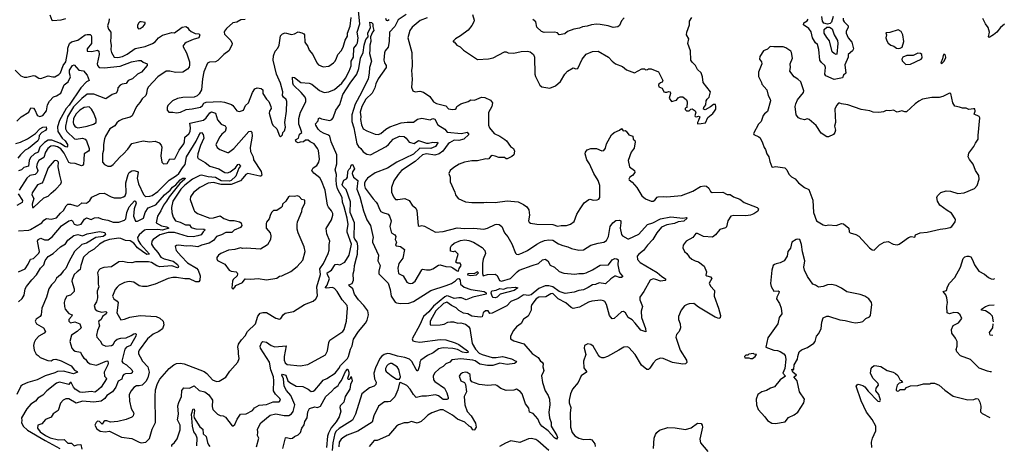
# Model space of a CAD drawing. Extents: x 1552294 to 1694791, y 811929 to 917222.
# Tile 464 of 643: x 1681327 to 1691927, y 832570 to 837150. Entities that reach past the tile are written whole.
import ezdxf

# ---------------------------------------------------------------- set-up
doc = ezdxf.new("R2010")
doc.units = 0

msp = doc.modelspace()

# ---------------------------------------------------------------- linework, layer by layer
at = {"layer": '0CON10XD'}
for points in [[(1683393, 836157), (1683434, 836144), (1683455, 836071), (1683495, 836027), (1683538, 836008), (1683549, 835985), (1683539, 835945), (1683505, 835919), (1683481, 835889), (1683437, 835805), (1683454, 835775), (1683481, 835751), (1683565, 835719), (1683575, 835722), (1683633, 835765), (1683795, 835946), (1683815, 835951), (1683825, 835941), (1683831, 835895), (1683809, 835775), (1683812, 835732), (1683839, 835675), (1683845, 835640), (1683928, 835515), (1683933, 835475), (1683925, 835467), (1683912, 835465), (1683785, 835495), (1683762, 835485), (1683730, 835445), (1683705, 835415), (1683605, 835375), (1683495, 835377), (1683415, 835399), (1683355, 835390), (1683265, 835343), (1683200, 835290), (1683166, 835245), (1683163, 835215), (1683201, 835105), (1683210, 835090), (1683243, 835063), (1683375, 835015), (1683415, 835018), (1683485, 835040), (1683525, 835009), (1683585, 834987), (1683635, 834988), (1683695, 834975), (1683710, 834965), (1683719, 834935), (1683706, 834914), (1683635, 834884), (1683611, 834859), (1683545, 834861), (1683498, 834835), (1683447, 834815), (1683415, 834774), (1683367, 834743), (1683286, 834724), (1683245, 834705), (1683165, 834715), (1683125, 834711), (1683035, 834723), (1683015, 834721), (1683002, 834708), (1683013, 834665), (1683065, 834604), (1683134, 834534), (1683232, 834475), (1683250, 834455), (1683271, 834395), (1683267, 834345), (1683255, 834328), (1683225, 834330), (1683155, 834360), (1683105, 834360), (1683015, 834376), (1682975, 834375), (1682925, 834365), (1682785, 834305), (1682695, 834280), (1682650, 834280), (1682615, 834286), (1682555, 834324), (1682505, 834333), (1682455, 834322), (1682397, 834293), (1682375, 834271), (1682355, 834245), (1682328, 834175), (1682341, 834145), (1682375, 834121), (1682386, 834106), (1682374, 833995), (1682415, 833920), (1682455, 833926), (1682512, 833948), (1682625, 833967), (1682795, 833955), (1682835, 833939), (1682871, 833905), (1682879, 833865), (1682865, 833824), (1682826, 833795), (1682765, 833765), (1682704, 833715), (1682614, 833595), (1682606, 833575), (1682606, 833555), (1682625, 833520), (1682650, 833475), (1682706, 833415), (1682720, 833355), (1682705, 833295), (1682685, 833255), (1682644, 833216), (1682615, 833208), (1682585, 833209), (1682555, 833192), (1682526, 833155), (1682506, 833115), (1682509, 833045), (1682526, 832965), (1682556, 832915), (1682549, 832885), (1682536, 832874), (1682475, 832847), (1682385, 832824), (1682305, 832820), (1682265, 832834), (1682245, 832832), (1682232, 832825), (1682215, 832798), (1682187, 832827), (1682165, 832829), (1682150, 832815), (1682138, 832785), (1682157, 832747), (1682195, 832721), (1682246, 832714), (1682295, 832720), (1682425, 832657), (1682535, 832642), (1682614, 832604), (1682635, 832597), (1682686, 832604), (1682726, 832644), (1682754, 832745), (1682790, 832815), (1682786, 833095), (1682790, 833165), (1682812, 833235), (1682837, 833283), (1682935, 833396), (1682985, 833437), (1683015, 833449), (1683055, 833453), (1683097, 833447), (1683312, 833362), (1683341, 833341), (1683403, 833275), (1683447, 833257), (1683475, 833258), (1683547, 833303), (1683591, 833369), (1683676, 833464), (1683689, 833505), (1683681, 833555), (1683683, 833585), (1683674, 833625), (1683683, 833657), (1683714, 833705), (1683754, 833746), (1683781, 833795), (1683865, 833878), (1683890, 833960), (1683915, 833990), (1683945, 833999), (1683985, 833997), (1684085, 833936), (1684125, 833927), (1684140, 833935), (1684165, 833972), (1684185, 833990), (1684275, 834009), (1684395, 834083), (1684488, 834122), (1684517, 834145), (1684532, 834178), (1684525, 834275), (1684565, 834407), (1684560, 834470), (1684597, 834525), (1684648, 834632), (1684660, 834670), (1684658, 834732), (1684666, 834765), (1684634, 834844), (1684626, 834904), (1684684, 834995), (1684700, 835045), (1684699, 835065), (1684685, 835094), (1684652, 835132), (1684640, 835155), (1684615, 835315), (1684577, 835417), (1684557, 835447), (1684495, 835499), (1684474, 835525), (1684487, 835555), (1684525, 835581), (1684549, 835615), (1684553, 835647), (1684543, 835743), (1684534, 835765), (1684498, 835815), (1684455, 835835), (1684433, 835853), (1684405, 835854), (1684383, 835837), (1684347, 835833), (1684325, 835823), (1684305, 835837), (1684298, 835855), (1684327, 835873), (1684341, 835919), (1684366, 835935), (1684352, 835978), (1684333, 836025), (1684334, 836085), (1684351, 836155), (1684407, 836265), (1684409, 836295), (1684400, 836315), (1684359, 836365), (1684275, 836445), (1684268, 836465), (1684265, 836532), (1684285, 836526), (1684353, 836473), (1684445, 836465), (1684472, 836455), (1684555, 836388), (1684605, 836367), (1684655, 836374), (1684715, 836400), (1684795, 836468), (1684835, 836522), (1684875, 836595), (1684896, 836654), (1684897, 836705), (1684920, 836745), (1684925, 836845), (1684952, 836878), (1684965, 836902), (1684971, 836955), (1684961, 837015), (1684988, 837105), (1684969, 837315)], [(1681653, 837203), (1681673, 837145), (1681685, 837141), (1681775, 837147), (1681825, 837161)], [(1682290, 837160), (1682288, 837125), (1682274, 837085), (1682285, 837047), (1682307, 837017), (1682307, 836965), (1682304, 836915), (1682313, 836875), (1682310, 836825), (1682316, 836795), (1682345, 836748), (1682385, 836742), (1682435, 836752), (1682485, 836777), (1682570, 836840), (1682679, 836861), (1682758, 836892), (1682785, 836911), (1682822, 836955), (1682865, 836984), (1682965, 837012), (1682995, 837009), (1683075, 837068), (1683115, 837076), (1683133, 837065), (1683147, 837045), (1683173, 837023), (1683215, 837002), (1683255, 836998), (1683267, 836985), (1683256, 836954), (1683195, 836938), (1683119, 836905), (1683104, 836895), (1683082, 836865), (1683124, 836794), (1683155, 836695), (1683157, 836663), (1683150, 836640), (1683132, 836618), (1683085, 836584), (1683005, 836583), (1682945, 836597), (1682905, 836596), (1682815, 836536), (1682713, 836427), (1682699, 836401), (1682693, 836355), (1682684, 836335), (1682645, 836299), (1682622, 836258), (1682583, 836215), (1682538, 836115), (1682515, 836102), (1682435, 836079), (1682399, 836061), (1682372, 836038), (1682352, 836008), (1682296, 835974), (1682252, 835898), (1682241, 835869), (1682230, 835805), (1682229, 835745), (1682219, 835705), (1682218, 835618), (1682240, 835590), (1682275, 835572), (1682307, 835573), (1682335, 835591), (1682405, 835672), (1682445, 835706), (1682492, 835758), (1682535, 835819), (1682655, 835846), (1682725, 835835), (1682785, 835841), (1682830, 835825), (1682849, 835799), (1682857, 835777), (1682847, 835685), (1682856, 835615), (1682875, 835600), (1682915, 835602), (1682945, 835654), (1682985, 835648), (1682998, 835652), (1683045, 835745), (1683095, 835815), (1683103, 835835), (1683105, 835885), (1683148, 835922), (1683161, 835945), (1683166, 835985), (1683159, 836035), (1683305, 836067), (1683335, 836093), (1683375, 836148), (1683393, 836157)], [(1682605, 837053), (1682625, 837054), (1682656, 837075), (1682679, 837105), (1682679, 837119), (1682635, 837128), (1682620, 837125), (1682609, 837115), (1682595, 837092), (1682594, 837065), (1682605, 837053)], [(1683755, 837153), (1683707, 837147), (1683665, 837122), (1683620, 837115), (1683554, 837055), (1683532, 837025), (1683528, 837015), (1683532, 836995), (1683602, 836925), (1683613, 836895), (1683611, 836875), (1683579, 836815), (1683525, 836775), (1683461, 836709), (1683435, 836696), (1683369, 836691), (1683348, 836682), (1683311, 836589), (1683296, 836515), (1683284, 836396), (1683260, 836350), (1683238, 836332), (1683204, 836316), (1683085, 836311), (1683027, 836303), (1682973, 836275), (1682923, 836225), (1682916, 836205), (1682916, 836176), (1682934, 836154), (1682975, 836156), (1683015, 836148), (1683060, 836155), (1683118, 836182), (1683185, 836189), (1683275, 836209), (1683296, 836225), (1683310, 836250), (1683335, 836263), (1683485, 836269), (1683533, 836263), (1683606, 836236), (1683622, 836225), (1683665, 836170), (1683695, 836161), (1683735, 836177), (1683757, 836225), (1683789, 836255), (1683833, 836367), (1683858, 836405), (1683885, 836416), (1683928, 836408), (1683944, 836395), (1683944, 836355), (1683983, 836295), (1684008, 836268), (1684031, 836215), (1684033, 836195), (1684018, 836165), (1684014, 836145), (1684041, 836041), (1684054, 836015), (1684094, 835974), (1684125, 835900), (1684135, 835890), (1684158, 835912), (1684160, 835935), (1684177, 835953), (1684188, 835992), (1684181, 836045), (1684201, 836165), (1684202, 836268), (1684195, 836291), (1684168, 836315), (1684158, 836335), (1684161, 836375), (1684135, 836465), (1684092, 836562), (1684057, 836715), (1684061, 836759), (1684078, 836812), (1684107, 836845), (1684122, 836875), (1684134, 836975), (1684155, 836996), (1684185, 837007), (1684252, 836992), (1684285, 836999), (1684325, 837020), (1684365, 837010), (1684385, 836997), (1684392, 836985), (1684396, 836906), (1684428, 836862), (1684445, 836820), (1684484, 836774), (1684525, 836687), (1684543, 836663), (1684595, 836641), (1684655, 836649), (1684705, 836684), (1684719, 836701), (1684734, 836725), (1684751, 836775), (1684787, 836813), (1684810, 836855), (1684830, 836930), (1684857, 836973), (1684855, 837006), (1684885, 837080), (1684894, 837175)], [(1685486, 837205), (1685403, 837147), (1685365, 837075), (1685309, 837015), (1685304, 836915), (1685294, 836855), (1685263, 836815), (1685256, 836794), (1685248, 836715), (1685255, 836685), (1685273, 836655), (1685271, 836635), (1685186, 836515), (1685160, 836460), (1685152, 836415), (1685120, 836360), (1685055, 836295), (1685011, 836215), (1684994, 836155), (1685001, 836105), (1684996, 836074), (1685007, 836017), (1685026, 835975), (1685065, 835952), (1685155, 835918), (1685185, 835913), (1685216, 835924), (1685270, 835970), (1685312, 835998), (1685435, 836040), (1685498, 836048), (1685565, 836047), (1685610, 836080), (1685655, 836089), (1685745, 836073), (1685775, 836087), (1685795, 836080), (1685828, 836018), (1685903, 835973), (1685928, 835938), (1686085, 835924), (1686145, 835941), (1686163, 835915), (1686107, 835863), (1686055, 835851), (1686005, 835854), (1685955, 835825), (1685941, 835815), (1685884, 835735), (1685843, 835707), (1685795, 835692), (1685705, 835706), (1685665, 835696), (1685585, 835622), (1685439, 835525), (1685403, 835485), (1685356, 835415), (1685331, 835345), (1685330, 835295), (1685350, 835245), (1685372, 835215), (1685397, 835213), (1685475, 835224), (1685520, 835205), (1685553, 835153), (1685591, 835121), (1685604, 835095), (1685616, 834936), (1685629, 834929), (1685655, 834934), (1685685, 834926), (1685805, 834864), (1685885, 834871), (1686035, 834910), (1686115, 834901), (1686215, 834906), (1686325, 834895), (1686365, 834907), (1686445, 834947), (1686465, 834951), (1686489, 834945), (1686516, 834925), (1686545, 834855), (1686583, 834813), (1686626, 834736), (1686665, 834638), (1686675, 834628), (1686695, 834624), (1686734, 834636), (1686795, 834665), (1686895, 834735), (1686932, 834755), (1686977, 834773), (1687025, 834781), (1687065, 834776), (1687127, 834737), (1687175, 834718), (1687227, 834707), (1687268, 834688), (1687345, 834668), (1687395, 834674), (1687475, 834725), (1687555, 834746), (1687615, 834754), (1687645, 834773), (1687667, 834815), (1687685, 834924), (1687711, 834965), (1687745, 834987), (1687785, 834992), (1687798, 834985), (1687800, 834965), (1687791, 834905), (1687805, 834837), (1687815, 834823), (1687875, 834790), (1687885, 834791), (1687993, 834843), (1688084, 834945), (1688144, 834965), (1688225, 835008), (1688335, 835027), (1688465, 835015), (1688505, 835021), (1688514, 835015), (1688475, 834980), (1688415, 834976), (1688375, 834956), (1688295, 834942), (1688235, 834916), (1688185, 834855), (1688144, 834786), (1688085, 834725), (1688043, 834667), (1687991, 834625), (1687976, 834605), (1687978, 834568), (1688005, 834536), (1688189, 834429), (1688241, 834385), (1688280, 834360), (1688281, 834345), (1688275, 834342), (1688225, 834335), (1688175, 834355), (1688145, 834360), (1688113, 834347), (1688046, 834225), (1688002, 834165), (1688004, 834135), (1688030, 834065), (1688016, 834014), (1688021, 833945), (1688065, 833825), (1688068, 833792), (1688015, 833807), (1687953, 833883), (1687919, 833919), (1687879, 833945), (1687847, 833995), (1687828, 834008), (1687805, 834007), (1687727, 833935), (1687705, 833931), (1687676, 833966), (1687646, 834086), (1687627, 834117), (1687613, 834125), (1687585, 834131), (1687485, 834121), (1687449, 834111)], [(1685264, 837165), (1685272, 837145), (1685285, 837142), (1685305, 837150)], [(1685715, 837168), (1685638, 837142), (1685552, 837068), (1685528, 837032)], [(1686201, 837205), (1686218, 837145), (1686216, 837125), (1686194, 837086), (1686155, 837037), (1686072, 836975), (1686020, 836945), (1685992, 836918), (1685992, 836912), (1686005, 836910), (1686032, 836875), (1686068, 836858), (1686105, 836820), (1686255, 836720), (1686375, 836729), (1686425, 836739), (1686545, 836802), (1686565, 836802), (1686585, 836793), (1686645, 836790), (1686725, 836806), (1686795, 836810), (1686824, 836804), (1686858, 836775), (1686870, 836745), (1686873, 836565), (1686879, 836539), (1686928, 836445), (1686948, 836428), (1687035, 836413), (1687095, 836437), (1687149, 836485), (1687196, 836564), (1687225, 836597), (1687285, 836632), (1687315, 836620), (1687336, 836624), (1687383, 836725), (1687425, 836778), (1687493, 836807), (1687555, 836811), (1687665, 836746), (1687704, 836704), (1687742, 836675), (1687816, 836646), (1687859, 836609), (1687945, 836579), (1688025, 836622), (1688052, 836622), (1688065, 836610), (1688087, 836613), (1688098, 836622), (1688125, 836622), (1688205, 836588), (1688250, 836495), (1688245, 836478), (1688225, 836470), (1688209, 836455), (1688204, 836444), (1688206, 836426), (1688243, 836413), (1688262, 836375), (1688275, 836368), (1688295, 836368), (1688315, 836378), (1688330, 836375), (1688332, 836355), (1688320, 836305), (1688345, 836268), (1688397, 836283), (1688415, 836308), (1688438, 836318), (1688465, 836320), (1688506, 836286), (1688512, 836265), (1688510, 836205), (1688492, 836198), (1688492, 836182), (1688505, 836170), (1688535, 836170), (1688552, 836188), (1688565, 836190), (1688599, 836169), (1688607, 836155), (1688594, 836115), (1688597, 836107), (1688613, 836103), (1688635, 836112), (1688648, 836105), (1688636, 836064), (1688623, 836045), (1688625, 836030), (1688665, 836032)], [(1687835, 837168), (1687804, 837136), (1687784, 837086), (1687765, 837072), (1687716, 837064), (1687663, 837083), (1687575, 837099), (1687535, 837102), (1687484, 837096), (1687435, 837080), (1687386, 837074), (1687355, 837060), (1687291, 837049), (1687226, 837024), (1687195, 836999), (1687135, 836988), (1687115, 837007), (1687086, 837016), (1686975, 837012), (1686945, 837024), (1686895, 837070), (1686882, 837125), (1686850, 837150)], [(1688665, 836032), (1688709, 836041), (1688735, 836098), (1688789, 836141), (1688808, 836165), (1688822, 836188), (1688822, 836215), (1688816, 836236), (1688795, 836237), (1688765, 836212), (1688705, 836180), (1688690, 836185), (1688692, 836205), (1688712, 836235), (1688718, 836275), (1688728, 836295), (1688748, 836315), (1688762, 836375), (1688684, 836475), (1688678, 836535), (1688665, 836578), (1688623, 836615), (1688603, 836655), (1688565, 836693), (1688552, 836715), (1688550, 836815), (1688519, 836895), (1688529, 836945), (1688506, 836985), (1688508, 837015), (1688536, 837095), (1688536, 837134), (1688563, 837175)], [(1690191, 837165), (1690192, 837145), (1690203, 837125), (1690244, 837085), (1690246, 837065), (1690226, 837025), (1690225, 837005), (1690245, 836955), (1690286, 836906), (1690304, 836836), (1690294, 836815), (1690246, 836775), (1690246, 836745), (1690210, 836665), (1690219, 836575), (1690195, 836551), (1690185, 836525), (1690095, 836505), (1690007, 836547), (1689995, 836565), (1690003, 836635), (1689995, 836656), (1689958, 836688), (1689941, 836715), (1689930, 836830), (1689914, 836884), (1689895, 836900), (1689861, 836955), (1689848, 837018), (1689823, 837055), (1689766, 837095), (1689769, 837115), (1689805, 837139), (1689815, 837155)], [(1690085, 837185), (1690068, 837122), (1690051, 837109), (1690025, 837102), (1689985, 837112), (1689969, 837135), (1689964, 837185)], [(1691927, 837102), (1691886, 837064), (1691846, 837014), (1691812, 836985), (1691765, 836958), (1691758, 836965), (1691768, 837015), (1691754, 837065), (1691724, 837105), (1691695, 837163)], [(1682964, 832556), (1682966, 832574), (1682995, 832599), (1683021, 832639), (1683055, 832735), (1683054, 832785), (1683026, 832845), (1683037, 832905), (1683029, 832995), (1683039, 833031), (1683070, 833095), (1683071, 833159), (1683093, 833187), (1683155, 833186), (1683205, 833209), (1683260, 833160), (1683322, 833145), (1683364, 833114), (1683402, 833055), (1683398, 832988), (1683406, 832955), (1683455, 832903), (1683485, 832889), (1683516, 832886), (1683544, 832874), (1683615, 832780), (1683625, 832780), (1683643, 832795), (1683669, 832851), (1683705, 832904), (1683765, 832908), (1683832, 832945), (1683856, 832974), (1683905, 833002), (1683985, 833007), (1684055, 833037), (1684122, 833038), (1684134, 833055), (1684126, 833075), (1684080, 833120), (1684060, 833155), (1684063, 833265), (1684058, 833305), (1684030, 833380), (1684016, 833465), (1683918, 833615), (1683916, 833636), (1683935, 833680), (1683945, 833686), (1683985, 833681), (1684036, 833645), (1684075, 833631), (1684195, 833640), (1684176, 833524), (1684175, 833485), (1684185, 833456), (1684205, 833438), (1684345, 833425), (1684429, 833439), (1684618, 833542), (1684642, 833585), (1684655, 833675), (1684665, 833700), (1684805, 833794), (1684822, 833815), (1684845, 833905), (1684856, 834045), (1684853, 834075), (1684799, 834135), (1684744, 834225), (1684715, 834258), (1684695, 834268), (1684629, 834259), (1684615, 834265), (1684637, 834293), (1684664, 834365), (1684640, 834405), (1684638, 834425), (1684684, 834456), (1684725, 834517), (1684745, 834520), (1684775, 834513), (1684829, 834541), (1684873, 834617), (1684900, 834735), (1684852, 834862), (1684851, 834885), (1684863, 834945), (1684851, 835015), (1684822, 835135), (1684802, 835185), (1684797, 835235), (1684750, 835330), (1684739, 835375), (1684735, 835425), (1684739, 835485), (1684725, 835535), (1684740, 835600), (1684742, 835695), (1684680, 835835), (1684665, 835895), (1684645, 835912), (1684605, 835925), (1684567, 835947), (1684542, 835972), (1684514, 836015), (1684512, 836028), (1684540, 836060), (1684545, 836087), (1684555, 836094), (1684575, 836081), (1684665, 836066), (1684687, 836075), (1684701, 836095), (1684732, 836175), (1684774, 836236), (1684806, 836345), (1684884, 836466), (1684957, 836565), (1684978, 836625), (1684995, 836736), (1685025, 836795), (1685037, 836875), (1685055, 836935), (1685077, 836965), (1685076, 837005), (1685104, 837065), (1685098, 837122), (1685115, 837121), (1685129, 837105), (1685129, 837075), (1685140, 837035), (1685124, 837016), (1685102, 836965), (1685109, 836915), (1685095, 836875), (1685095, 836825), (1685092, 836785), (1685115, 836705), (1685092, 836635), (1685089, 836575), (1685077, 836515), (1685008, 836365), (1684939, 836241), (1684902, 836125), (1684903, 836055), (1684924, 835985), (1684957, 835815), (1684975, 835786), (1685001, 835765), (1685026, 835726), (1685064, 835704), (1685105, 835695), (1685272, 835785), (1685298, 835805), (1685346, 835864), (1685415, 835896), (1685465, 835892), (1685486, 835876), (1685520, 835830), (1685575, 835816), (1685621, 835849), (1685705, 835821), (1685729, 835821), (1685773, 835833), (1685795, 835828), (1685825, 835832), (1685830, 835825), (1685804, 835785), (1685755, 835762), (1685635, 835767), (1685565, 835702), (1685388, 835615), (1685285, 835551), (1685155, 835501), (1685072, 835445), (1685049, 835415), (1685040, 835390), (1685039, 835365), (1685046, 835335), (1685131, 835221), (1685165, 835187), (1685180, 835165), (1685199, 835109), (1685215, 835087), (1685235, 835075), (1685295, 835056), (1685308, 835035), (1685327, 834985), (1685312, 834925), (1685325, 834867), (1685333, 834853), (1685366, 834835), (1685378, 834815), (1685370, 834785), (1685382, 834755), (1685374, 834724), (1685385, 834715), (1685425, 834708), (1685468, 834675), (1685452, 834585), (1685410, 834525), (1685397, 834475), (1685405, 834419), (1685455, 834394), (1685494, 834324), (1685515, 834313), (1685538, 834312), (1685555, 834315), (1685584, 834335), (1685655, 834459), (1685665, 834466), (1685708, 834458), (1685745, 834459), (1685775, 834469), (1685835, 834507), (1685855, 834512), (1685915, 834494), (1685970, 834490), (1685990, 834480), (1686035, 834448), (1686050, 834445), (1686058, 834472), (1686080, 834505), (1686068, 834528), (1686035, 834530), (1686022, 834542), (1686047, 834627), (1686015, 834660), (1685995, 834652), (1685965, 834658), (1685965, 834697), (1685975, 834718), (1686005, 834745), (1686071, 834775), (1686119, 834781), (1686164, 834775), (1686211, 834755), (1686307, 834697), (1686336, 834666), (1686342, 834635), (1686317, 834573), (1686310, 834525), (1686308, 834418), (1686315, 834394), (1686365, 834409), (1686445, 834410), (1686466, 834396), (1686492, 834342), (1686515, 834336), (1686612, 834365), (1686682, 834438), (1686705, 834454), (1686843, 834503), (1686913, 834527), (1686955, 834566), (1686985, 834573), (1687011, 834555), (1687039, 834509), (1687085, 834485), (1687135, 834440), (1687185, 834422), (1687305, 834411), (1687345, 834419), (1687395, 834418), (1687425, 834426), (1687492, 834458), (1687575, 834509), (1687665, 834513), (1687705, 834564), (1687735, 834578), (1687757, 834577), (1687769, 834565), (1687767, 834513), (1687781, 834441), (1687794, 834414), (1687820, 834385), (1687805, 834376), (1687785, 834375), (1687745, 834391), (1687735, 834389), (1687690, 834360), (1687635, 834307), (1687565, 834319), (1687525, 834300), (1687494, 834295), (1687448, 834268), (1687395, 834241), (1687345, 834236), (1687295, 834218), (1687198, 834202), (1687135, 834224), (1687065, 834275), (1687025, 834287), (1686985, 834284), (1686915, 834257), (1686832, 834188), (1686805, 834181), (1686755, 834189), (1686746, 834185), (1686692, 834148), (1686615, 834116), (1686570, 834070), (1686415, 833991), (1686388, 833988), (1686372, 834015), (1686343, 834017), (1686318, 833995), (1686307, 833953), (1686285, 833948), (1686195, 833958), (1686150, 833985), (1686105, 833992), (1686055, 834021), (1686025, 834048), (1685975, 834075), (1685925, 834109), (1685890, 834095), (1685807, 834015), (1685745, 833905), (1685745, 833871), (1685755, 833864), (1685855, 833867), (1685895, 833874), (1685935, 833893), (1685965, 833897), (1685997, 833897), (1686045, 833885), (1686075, 833887), (1686125, 833872), (1686159, 833849), (1686174, 833825), (1686199, 833665), (1686235, 833605), (1686275, 833561), (1686305, 833546), (1686415, 833516), (1686456, 833514), (1686525, 833526), (1686621, 833501), (1686669, 833475), (1686675, 833464), (1686655, 833451), (1686575, 833439), (1686495, 833455), (1686421, 833429), (1686365, 833427), (1686281, 833441), (1686229, 833479), (1686205, 833487), (1686075, 833500), (1685980, 833490), (1685958, 833465), (1685915, 833445), (1685885, 833416), (1685845, 833397), (1685794, 833346), (1685780, 833315), (1685782, 833275), (1685796, 833255), (1685900, 833185), (1685927, 833135), (1685940, 833085), (1685939, 833071), (1685925, 833061), (1685885, 833063), (1685835, 833103), (1685805, 833113), (1685705, 833098), (1685655, 833100), (1685615, 833086), (1685595, 833085), (1685565, 833115), (1685530, 833175), (1685495, 833214), (1685425, 833247), (1685417, 833243), (1685399, 833165), (1685365, 833091), (1685315, 833042), (1685295, 833036), (1685255, 833036), (1685191, 832989), (1685140, 832885), (1685122, 832818), (1684968, 832722), (1684852, 832678), (1684815, 832658), (1684789, 832635), (1684768, 832602), (1684762, 832552)], [(1685528, 837032), (1685506, 836956), (1685548, 836795), (1685551, 836645), (1685544, 836606), (1685554, 836505), (1685544, 836425), (1685558, 836385), (1685584, 836374), (1685635, 836382), (1685675, 836371), (1685744, 836324), (1685781, 836265), (1685815, 836249), (1685915, 836222), (1685945, 836191), (1685985, 836182), (1686014, 836186), (1686027, 836195), (1686032, 836215), (1686075, 836243), (1686155, 836268), (1686185, 836288), (1686225, 836284), (1686300, 836315), (1686335, 836312), (1686395, 836282), (1686417, 836255), (1686409, 836215), (1686375, 836150), (1686374, 836015), (1686386, 835986), (1686434, 835925), (1686496, 835896), (1686549, 835859), (1686566, 835845), (1686610, 835785), (1686643, 835765), (1686653, 835735), (1686648, 835695), (1686625, 835677), (1686575, 835654), (1686565, 835654), (1686545, 835668), (1686485, 835667), (1686445, 835682), (1686415, 835687), (1686395, 835677), (1686376, 835654), (1686365, 835649), (1686345, 835654), (1686255, 835630), (1686195, 835629), (1686115, 835618), (1686058, 835595), (1686001, 835559), (1685963, 835525), (1685947, 835495), (1685961, 835455), (1685961, 835405), (1686011, 835295), (1686019, 835265), (1686046, 835226), (1686125, 835190), (1686195, 835181), (1686325, 835181), (1686355, 835186), (1686445, 835181), (1686575, 835199), (1686695, 835188), (1686751, 835161), (1686787, 835135), (1686809, 835105), (1686814, 835045), (1686806, 834986), (1686811, 834971), (1686825, 834961), (1686895, 834949), (1687065, 834945), (1687115, 834928), (1687155, 834935), (1687215, 834936), (1687255, 834951), (1687295, 834977), (1687325, 835057), (1687359, 835115), (1687405, 835178), (1687455, 835213), (1687465, 835217), (1687505, 835207), (1687545, 835210), (1687562, 835218), (1687574, 835236), (1687574, 835365), (1687555, 835418), (1687507, 835495), (1687460, 835600), (1687433, 835643), (1687413, 835705), (1687417, 835725), (1687435, 835750), (1687475, 835762), (1687535, 835762), (1687595, 835738), (1687615, 835742), (1687634, 835766), (1687646, 835815), (1687698, 835912), (1687725, 835937), (1687785, 835961), (1687805, 835977), (1687825, 835952), (1687845, 835957), (1687855, 835949), (1687885, 835911), (1687928, 835895), (1687930, 835865), (1687949, 835849), (1687954, 835835), (1687943, 835767), (1687910, 835725), (1687879, 835635), (1687892, 835565), (1687944, 835525), (1687950, 835505), (1687925, 835473), (1687894, 835455), (1687886, 835435), (1687888, 835425), (1687922, 835402), (1687969, 835345), (1688025, 835253), (1688063, 835223), (1688125, 835197), (1688145, 835196), (1688165, 835206), (1688190, 835240), (1688200, 835245), (1688255, 835248), (1688295, 835242), (1688453, 835257), (1688574, 835306), (1688655, 835353), (1688695, 835361), (1688719, 835359), (1688746, 835336), (1688762, 835302), (1688780, 835290), (1688895, 835292), (1688945, 835270), (1688975, 835267), (1689013, 835243), (1689078, 835218), (1689125, 835183), (1689265, 835130), (1689280, 835115), (1689275, 835089), (1689230, 835060), (1689193, 835047), (1689145, 835038), (1689015, 835042), (1688984, 835036), (1688950, 834985), (1688935, 834920), (1688925, 834911), (1688865, 834893), (1688816, 834834), (1688785, 834811), (1688687, 834817), (1688625, 834848), (1688605, 834848), (1688572, 834805), (1688502, 834765), (1688471, 834725), (1688467, 834693), (1688484, 834655), (1688509, 834635), (1688535, 834596), (1688563, 834573), (1688597, 834555), (1688635, 834544), (1688695, 834496), (1688719, 834435), (1688712, 834402), (1688725, 834392), (1688765, 834382), (1688778, 834365), (1688749, 834315), (1688763, 834283), (1688808, 834235), (1688802, 834175), (1688851, 834045), (1688871, 833965), (1688868, 833942), (1688855, 833934), (1688815, 833947), (1688636, 834056), (1688584, 834094), (1688535, 834092), (1688513, 834085), (1688485, 834069), (1688448, 834025), (1688420, 833955), (1688418, 833925), (1688437, 833877), (1688442, 833835), (1688427, 833793), (1688399, 833761), (1688391, 833735), (1688438, 833595), (1688507, 833485), (1688509, 833461), (1688495, 833445), (1688465, 833443), (1688355, 833460), (1688255, 833505), (1688225, 833506), (1688180, 833490), (1688145, 833454), (1688112, 833398), (1688095, 833387), (1688077, 833387), (1688021, 833431), (1687953, 833545), (1687885, 833621), (1687865, 833629), (1687830, 833625), (1687778, 833592), (1687655, 833524), (1687615, 833511), (1687595, 833511), (1687573, 833523), (1687553, 833543), (1687500, 833635), (1687476, 833656), (1687445, 833662), (1687408, 833642), (1687403, 833615), (1687423, 833545), (1687398, 833475), (1687399, 833405), (1687429, 833365), (1687430, 833355), (1687373, 833317), (1687338, 833245), (1687279, 833175), (1687256, 833125), (1687241, 833055), (1687241, 833025), (1687260, 832975), (1687253, 832915), (1687256, 832765), (1687276, 832706), (1687303, 832673), (1687346, 832646), (1687395, 832631), (1687465, 832636), (1687485, 832628), (1687518, 832585), (1687524, 832555)], [(1690115, 836776), (1690095, 836785), (1690073, 836803), (1690045, 836921), (1690015, 836957), (1689987, 837005), (1689986, 837045), (1690015, 837069), (1690045, 837068), (1690072, 837052), (1690096, 836985), (1690131, 836925), (1690136, 836895), (1690125, 836778), (1690115, 836776)], [(1690785, 836838), (1690805, 836842), (1690828, 836855), (1690846, 836915), (1690836, 836985), (1690815, 837022), (1690785, 837040), (1690695, 837013), (1690652, 837008), (1690658, 836988), (1690653, 836955), (1690662, 836922), (1690677, 836897), (1690705, 836876), (1690738, 836865), (1690765, 836843), (1690785, 836838)], [(1681277, 836607), (1681340, 836545), (1681375, 836532), (1681405, 836532), (1681475, 836550), (1681495, 836545), (1681535, 836519), (1681555, 836516), (1681635, 836546), (1681685, 836534), (1681705, 836536), (1681750, 836560), (1681765, 836578), (1681794, 836656), (1681823, 836695), (1681847, 836815), (1681847, 836843), (1681865, 836895), (1681885, 836910), (1681952, 836928), (1682032, 836988), (1682055, 836992), (1682085, 836989), (1682095, 836981), (1682101, 836965), (1682100, 836895), (1682055, 836837), (1682052, 836811), (1682105, 836808), (1682165, 836822), (1682181, 836811), (1682183, 836775), (1682161, 836675), (1682165, 836655), (1682184, 836634), (1682238, 836632), (1682410, 836650), (1682531, 836695), (1682605, 836712), (1682635, 836710), (1682655, 836693), (1682700, 836675), (1682698, 836655), (1682637, 836585), (1682594, 836565), (1682542, 836515), (1682495, 836495), (1682475, 836463), (1682429, 836455), (1682409, 836445), (1682385, 836415), (1682379, 836385), (1682365, 836359), (1682323, 836343), (1682255, 836298), (1682125, 836347), (1682055, 836349), (1681995, 836302), (1681905, 836213), (1681843, 836105), (1681819, 836005), (1681821, 835975), (1681835, 835945), (1681918, 835868), (1681935, 835864), (1682003, 835873), (1682033, 835865), (1682047, 835845), (1682076, 835765), (1682075, 835745), (1682068, 835735), (1682020, 835705), (1682019, 835645), (1682013, 835595), (1682005, 835580), (1681993, 835577), (1681925, 835602), (1681875, 835606), (1681855, 835613), (1681805, 835715), (1681769, 835759), (1681735, 835783), (1681695, 835794), (1681661, 835789), (1681631, 835765), (1681605, 835725), (1681589, 835665), (1681535, 835636), (1681517, 835603), (1681507, 835565), (1681521, 835525), (1681517, 835505), (1681495, 835485), (1681435, 835472), (1681403, 835445), (1681320, 835315)], [(1690525, 834670), (1690583, 834727), (1690635, 834756), (1690675, 834761), (1690730, 834735), (1690775, 834728), (1690795, 834733), (1690832, 834758), (1690895, 834807), (1690925, 834818), (1690965, 834810), (1690970, 834835), (1691022, 834855), (1691097, 834863), (1691235, 834896), (1691295, 834901), (1691345, 834914), (1691363, 834925), (1691398, 834975), (1691402, 834995), (1691398, 835005), (1691358, 835068), (1691311, 835095), (1691234, 835155), (1691206, 835196), (1691200, 835235), (1691206, 835255), (1691245, 835291), (1691302, 835308), (1691346, 835306), (1691425, 835280), (1691495, 835286), (1691605, 835334), (1691634, 835366), (1691656, 835435), (1691654, 835474), (1691615, 835528), (1691591, 835595), (1691552, 835645), (1691539, 835675), (1691545, 835712), (1691600, 835785), (1691615, 835820), (1691646, 835865), (1691644, 835905), (1691662, 836095), (1691655, 836108), (1691602, 836132), (1691613, 836165), (1691609, 836189), (1691595, 836192), (1691545, 836182), (1691515, 836198), (1691475, 836197), (1691445, 836210), (1691395, 836218), (1691372, 836255), (1691350, 836355), (1691335, 836358), (1691266, 836324), (1691225, 836313), (1691145, 836314), (1691045, 836294), (1691005, 836274), (1690967, 836245), (1690875, 836158), (1690857, 836157), (1690825, 836168), (1690775, 836154), (1690735, 836176), (1690695, 836170), (1690655, 836172), (1690625, 836158), (1690575, 836151), (1690516, 836156), (1690478, 836168), (1690385, 836183), (1690242, 836232), (1690175, 836244), (1690155, 836253), (1690140, 836250), (1690120, 836225), (1690104, 836185), (1690108, 836045), (1690099, 836005), (1690108, 835962), (1690104, 835935), (1690087, 835913), (1690035, 835889), (1690015, 835889), (1689955, 835929), (1689900, 836010), (1689825, 836075), (1689805, 836082), (1689775, 836073), (1689734, 836084), (1689710, 836095), (1689686, 836125), (1689677, 836215), (1689684, 836245), (1689701, 836289), (1689764, 836365), (1689769, 836385), (1689735, 836480), (1689705, 836511), (1689664, 836534), (1689619, 836595), (1689626, 836636), (1689622, 836675), (1689646, 836736), (1689637, 836795), (1689630, 836810), (1689575, 836848), (1689545, 836859), (1689445, 836857), (1689405, 836862), (1689377, 836833), (1689335, 836816), (1689295, 836752), (1689292, 836725), (1689312, 836695), (1689318, 836675), (1689282, 836585), (1689279, 836539), (1689312, 836475), (1689317, 836455), (1689369, 836395), (1689383, 836335), (1689406, 836295), (1689410, 836275), (1689378, 836162), (1689345, 836138), (1689332, 836118), (1689310, 836055), (1689280, 836025), (1689227, 835925), (1689232, 835915), (1689285, 835889), (1689297, 835877), (1689324, 835825), (1689340, 835775), (1689355, 835752), (1689370, 835705), (1689391, 835675), (1689401, 835625), (1689425, 835568), (1689435, 835563), (1689465, 835569), (1689564, 835554), (1689584, 835534), (1689608, 835488), (1689635, 835458), (1689677, 835437), (1689710, 835395), (1689774, 835344), (1689823, 835323), (1689866, 835206), (1689873, 835075), (1689904, 834984), (1689975, 834943), (1690005, 834934), (1690035, 834943), (1690115, 834936), (1690175, 834956), (1690194, 834954), (1690252, 834905), (1690258, 834868), (1690267, 834857), (1690328, 834838), (1690361, 834821), (1690475, 834693), (1690505, 834673), (1690525, 834670)], [(1690865, 836668), (1690915, 836672), (1691030, 836725), (1691042, 836738), (1691037, 836775), (1691025, 836787), (1690995, 836791), (1690946, 836764), (1690877, 836763), (1690834, 836746), (1690822, 836725), (1690828, 836708), (1690865, 836668)], [(1691255, 836680), (1691278, 836705), (1691296, 836744), (1691292, 836765), (1691275, 836778), (1691268, 836765), (1691263, 836727), (1691242, 836685), (1691255, 836680)], [(1681295, 836056), (1681345, 836105), (1681424, 836155), (1681449, 836201), (1681475, 836196), (1681489, 836179), (1681515, 836124), (1681525, 836114), (1681545, 836108), (1681575, 836119), (1681615, 836170), (1681628, 836232), (1681648, 836272), (1681691, 836319), (1681725, 836330), (1681770, 836360), (1681805, 836449), (1681849, 836481), (1681874, 836535), (1681864, 836575), (1681864, 836605), (1681895, 836658), (1681915, 836663), (1681965, 836607), (1682015, 836599), (1682052, 836552), (1682074, 836495), (1682045, 836480), (1681985, 836416), (1681859, 836231), (1681826, 836195), (1681757, 836065), (1681736, 835995), (1681737, 835947), (1681785, 835875), (1681817, 835847), (1681841, 835805), (1681842, 835788), (1681835, 835779), (1681815, 835784), (1681767, 835817), (1681675, 835854), (1681635, 835854), (1681595, 835829), (1681545, 835777), (1681525, 835723), (1681485, 835705), (1681445, 835665), (1681431, 835635), (1681423, 835575), (1681372, 835558), (1681346, 835535), (1681315, 835523)], [(1681955, 835986), (1681995, 835994), (1682055, 836004), (1682122, 836025), (1682150, 836045), (1682152, 836075), (1682127, 836145), (1682102, 836185), (1682075, 836211), (1682022, 836205), (1681975, 836176), (1681935, 836135), (1681908, 836085), (1681903, 836043), (1681907, 836025), (1681920, 836005), (1681935, 835992), (1681955, 835986)], [(1681285, 835816), (1681335, 835830), (1681413, 835867), (1681496, 835924), (1681545, 835975), (1681575, 835993), (1681614, 835995), (1681615, 835975), (1681605, 835959), (1681564, 835936), (1681536, 835905), (1681532, 835868), (1681522, 835845), (1681423, 835765), (1681386, 835744), (1681335, 835695), (1681309, 835661)], [(1681315, 834879), (1681425, 834884), (1681445, 834891), (1681565, 834962), (1681589, 834991), (1681615, 835009), (1681665, 835003), (1681725, 835018), (1681765, 835067), (1681799, 835095), (1681828, 835145), (1681847, 835163), (1681875, 835165), (1681945, 835143), (1681965, 835150), (1681995, 835180), (1682046, 835175), (1682084, 835205), (1682105, 835240), (1682185, 835280), (1682235, 835282), (1682312, 835242), (1682345, 835232), (1682415, 835234), (1682445, 835243), (1682461, 835255), (1682474, 835285), (1682470, 835395), (1682495, 835485), (1682505, 835505), (1682535, 835522), (1682555, 835525), (1682595, 835516), (1682604, 835505), (1682592, 835445), (1682605, 835385), (1682660, 835270), (1682673, 835253), (1682685, 835248), (1682729, 835249), (1682755, 835257), (1682815, 835302), (1682938, 835422), (1683015, 835473), (1683039, 835495), (1683079, 835555), (1683110, 835590), (1683123, 835675), (1683226, 835844), (1683254, 835905), (1683275, 835932), (1683285, 835934), (1683304, 835914), (1683309, 835875), (1683274, 835796), (1683245, 835705), (1683242, 835672), (1683247, 835655), (1683325, 835612), (1683375, 835574), (1683470, 835545), (1683535, 835506), (1683565, 835502), (1683594, 835514), (1683649, 835555), (1683675, 835591), (1683685, 835594), (1683706, 835575), (1683688, 835552), (1683654, 835465), (1683605, 835420), (1683585, 835411), (1683495, 835417), (1683435, 835450), (1683355, 835457), (1683285, 835477), (1683265, 835474), (1683188, 835435), (1683105, 835370), (1683062, 835325), (1682975, 835195), (1682961, 835129), (1682966, 835076), (1682980, 835025), (1683005, 834985), (1683055, 834971), (1683112, 834942), (1683155, 834943), (1683173, 834915), (1683185, 834909), (1683225, 834898), (1683305, 834895), (1683315, 834894), (1683322, 834885), (1683302, 834868), (1683281, 834835), (1683245, 834822), (1683195, 834813), (1683135, 834815), (1682995, 834861), (1682925, 834859), (1682835, 834835), (1682765, 834785), (1682749, 834765), (1682746, 834735), (1682767, 834697), (1682813, 834643), (1682845, 834595), (1682882, 834575), (1682980, 834550), (1683025, 834515), (1683037, 834495), (1683035, 834482), (1683025, 834480), (1682965, 834500), (1682835, 834491), (1682802, 834502), (1682745, 834538), (1682715, 834545), (1682575, 834544), (1682535, 834534), (1682485, 834538), (1682435, 834547), (1682396, 834544), (1682315, 834489), (1682234, 834484), (1682195, 834470), (1682178, 834455), (1682166, 834425), (1682173, 834383), (1682171, 834305), (1682178, 834275), (1682163, 834227), (1682166, 834155), (1682155, 834115), (1682130, 834075), (1682139, 834035), (1682162, 834015), (1682207, 834003), (1682255, 834010), (1682265, 833998), (1682260, 833985), (1682218, 833955), (1682205, 833925), (1682181, 833905), (1682177, 833895), (1682187, 833855), (1682165, 833805), (1682153, 833755), (1682159, 833735), (1682195, 833695), (1682215, 833656), (1682255, 833638), (1682315, 833643), (1682335, 833655), (1682355, 833695), (1682375, 833710), (1682415, 833723), (1682475, 833727), (1682529, 833751)], [(1681475, 835130), (1681587, 835233), (1681635, 835251), (1681665, 835284), (1681717, 835325), (1681769, 835385), (1681778, 835405), (1681758, 835475), (1681741, 835565), (1681744, 835615), (1681731, 835631), (1681715, 835636), (1681700, 835630), (1681633, 835557), (1681578, 835405), (1681565, 835392), (1681518, 835372), (1681460, 835285), (1681457, 835265), (1681479, 835225), (1681462, 835165), (1681465, 835130), (1681475, 835130)], [(1683877, 832553), (1683901, 832645), (1683887, 832675), (1683892, 832712), (1683888, 832745), (1683925, 832812), (1684025, 832895), (1684085, 832909), (1684175, 832891), (1684225, 832890), (1684252, 832908), (1684271, 832935), (1684289, 833005), (1684246, 833105), (1684199, 833159), (1684174, 833205), (1684166, 833285), (1684151, 833325), (1684155, 833334), (1684193, 833323), (1684215, 833265), (1684235, 833247), (1684305, 833207), (1684375, 833202), (1684434, 833174), (1684465, 833149), (1684485, 833151), (1684505, 833163), (1684566, 833234), (1684595, 833271), (1684635, 833287), (1684725, 833346), (1684763, 833395), (1684781, 833429), (1684855, 833505), (1684866, 833525), (1684887, 833605), (1684905, 833640), (1684920, 833710), (1684975, 833795), (1685051, 833885), (1685067, 833915), (1685081, 833975), (1685075, 834015), (1685033, 834075), (1684975, 834135), (1684933, 834195), (1684915, 834255), (1684874, 834285), (1684872, 834295), (1684905, 834311), (1684919, 834345), (1684916, 834415), (1684927, 834455), (1684930, 834505), (1684954, 834586), (1684965, 834625), (1684969, 834715), (1684959, 834755), (1684935, 834787), (1684929, 834805), (1684930, 834965), (1684885, 835075), (1684888, 835188), (1684841, 835321), (1684805, 835359), (1684799, 835375), (1684815, 835422), (1684845, 835438), (1684856, 835455), (1684860, 835515), (1684872, 835538), (1684889, 835555), (1684895, 835585), (1684905, 835593), (1684915, 835587), (1684931, 835545), (1684909, 835511), (1684906, 835495), (1684919, 835455), (1684968, 835418), (1684958, 835325), (1684988, 835245), (1685027, 835093), (1685064, 834995), (1685104, 834934), (1685134, 834806), (1685126, 834775), (1685127, 834755), (1685189, 834615), (1685184, 834555), (1685208, 834505), (1685192, 834445), (1685194, 834415), (1685294, 834315), (1685316, 834245), (1685326, 834176), (1685371, 834111), (1685385, 834103), (1685425, 834095), (1685515, 834098), (1685565, 834118), (1685753, 834235), (1685918, 834288), (1685975, 834312), (1686020, 834340), (1686040, 834360), (1686055, 834363), (1686069, 834345), (1686073, 834303), (1686111, 834271), (1686185, 834247), (1686329, 834225), (1686349, 834209), (1686349, 834195), (1686205, 834165), (1686135, 834135), (1686083, 834157), (1686055, 834158), (1686005, 834148), (1685945, 834176), (1685925, 834177), (1685905, 834169), (1685783, 834067), (1685730, 834005), (1685676, 833955), (1685636, 833865), (1685551, 833715), (1685559, 833695), (1685587, 833687), (1685635, 833679), (1685855, 833709), (1685915, 833706), (1686015, 833673), (1686055, 833653), (1686147, 833585), (1686157, 833575), (1686152, 833568), (1686135, 833565), (1686095, 833572), (1686040, 833600), (1685991, 833611), (1685885, 833619), (1685835, 833608), (1685777, 833565), (1685716, 833535), (1685647, 833485), (1685636, 833465), (1685633, 833425), (1685615, 833370), (1685605, 833372), (1685595, 833384), (1685550, 833470), (1685522, 833495), (1685474, 833515), (1685395, 833527), (1685317, 833553), (1685285, 833556), (1685250, 833545), (1685225, 833530), (1685204, 833505), (1685159, 833405), (1685140, 833345), (1685146, 833286), (1685165, 833248), (1685162, 833225), (1685145, 833207), (1685092, 833188), (1685012, 833125), (1684941, 832905), (1684909, 832841), (1684765, 832749), (1684735, 832722), (1684719, 832695), (1684698, 832595), (1684690, 832515)], [(1681315, 834437), (1681385, 834469), (1681420, 834520), (1681445, 834571), (1681475, 834581), (1681534, 834636), (1681540, 834655), (1681518, 834765), (1681525, 834784), (1681555, 834798), (1681595, 834780), (1681635, 834782), (1681676, 834814), (1681779, 834931), (1681855, 834985), (1681885, 834993), (1681897, 834985), (1681915, 834949), (1681945, 834938), (1681989, 834951), (1682025, 835003), (1682045, 835016), (1682095, 835000), (1682132, 835018), (1682171, 835021), (1682215, 835003), (1682276, 834994), (1682335, 834970), (1682395, 834972), (1682455, 834992), (1682469, 835005), (1682481, 835075), (1682507, 835135), (1682565, 835201), (1682575, 835196), (1682581, 835175), (1682561, 835115), (1682552, 835035), (1682575, 834983), (1682595, 834980), (1682659, 835015), (1682678, 835075), (1682710, 835125), (1682792, 835158), (1682885, 835265), (1682946, 835314), (1682974, 835346), (1683009, 835371), (1683055, 835427), (1683085, 835446), (1683108, 835445), (1683106, 835435), (1683052, 835388), (1682936, 835244), (1682908, 835195), (1682875, 835155), (1682848, 835092), (1682810, 835035), (1682797, 834965), (1682855, 834932), (1682911, 834921), (1682933, 834905), (1682865, 834883), (1682815, 834891), (1682685, 834890), (1682672, 834885), (1682615, 834836), (1682596, 834805), (1682602, 834775), (1682628, 834735), (1682725, 834625), (1682695, 834622), (1682651, 834655), (1682594, 834694), (1682555, 834743), (1682515, 834771), (1682465, 834774), (1682415, 834796), (1682395, 834799), (1682295, 834784), (1682240, 834765), (1682188, 834735), (1682129, 834681), (1682072, 834648), (1682015, 834595), (1681985, 834505), (1681979, 834461), (1681945, 834437), (1681915, 834406), (1681891, 834355), (1681889, 834335), (1681913, 834253), (1681912, 834225), (1681875, 834185), (1681835, 834174), (1681812, 834135), (1681806, 834106), (1681808, 834065), (1681818, 834035), (1681855, 833989), (1681891, 833975), (1681885, 833956), (1681856, 833925), (1681856, 833905), (1681875, 833889), (1681922, 833898), (1681975, 833875), (1681988, 833835), (1681946, 833794), (1681884, 833755), (1681868, 833685), (1681890, 833615), (1681906, 833595), (1681925, 833583), (1681982, 833572), (1681995, 833541), (1682019, 833509), (1682037, 833495), (1682056, 833465), (1682085, 833447), (1682155, 833431), (1682265, 833477), (1682276, 833476), (1682280, 833455), (1682275, 833435), (1682238, 833355), (1682241, 833315), (1682260, 833295), (1682261, 833285), (1682206, 833195), (1682155, 833152), (1682135, 833142), (1682095, 833147), (1682007, 833137), (1681975, 833141), (1681925, 833173), (1681906, 833195), (1681880, 833245), (1681870, 833245), (1681855, 833223), (1681785, 833242), (1681755, 833250), (1681722, 833238), (1681618, 833155), (1681575, 833108), (1681524, 833076), (1681499, 833045), (1681448, 833012), (1681405, 832962), (1681346, 832865), (1681352, 832835), (1681347, 832815), (1681365, 832775), (1681413, 832733), (1681601, 832621), (1681761, 832535)], [(1681310, 835275), (1681358, 835205), (1681355, 835182), (1681295, 835149)], [(1683625, 834250), (1683645, 834270), (1683655, 834290), (1683725, 834322), (1683755, 834362), (1683815, 834357), (1683895, 834364), (1683985, 834352), (1684095, 834369), (1684125, 834388), (1684148, 834392), (1684245, 834439), (1684315, 834494), (1684377, 834563), (1684402, 834655), (1684388, 834705), (1684324, 834855), (1684314, 834895), (1684314, 834945), (1684319, 834975), (1684364, 835085), (1684369, 835115), (1684398, 835175), (1684396, 835206), (1684365, 835213), (1684336, 835246), (1684315, 835253), (1684285, 835248), (1684235, 835252), (1684222, 835245), (1684193, 835197), (1684158, 835165), (1684152, 835138), (1684143, 835127), (1684095, 835098), (1684060, 835095), (1684041, 835079), (1684028, 835055), (1684014, 835005), (1683985, 834969), (1683981, 834955), (1683981, 834905), (1684023, 834855), (1684031, 834825), (1684026, 834785), (1683994, 834726), (1683918, 834682), (1683765, 834692), (1683726, 834686), (1683705, 834694), (1683645, 834676), (1683575, 834668), (1683493, 834635), (1683469, 834615), (1683451, 834589), (1683449, 834575), (1683455, 834560), (1683535, 834520), (1683583, 834455), (1683604, 834444), (1683656, 834436), (1683668, 834425), (1683673, 834413), (1683669, 834395), (1683626, 834355), (1683617, 834335), (1683612, 834265), (1683625, 834250)], [(1681316, 834114), (1681355, 834151), (1681376, 834185), (1681388, 834255), (1681400, 834280), (1681458, 834352), (1681509, 834405), (1681553, 834475), (1681589, 834511), (1681603, 834557), (1681635, 834603), (1681688, 834632), (1681765, 834705), (1681821, 834739), (1681845, 834778), (1681911, 834829), (1681955, 834837), (1682005, 834825), (1682055, 834846), (1682185, 834870), (1682245, 834859), (1682252, 834835), (1682225, 834818), (1682146, 834804), (1682045, 834744), (1681995, 834732), (1681916, 834655), (1681856, 834544), (1681825, 834472), (1681795, 834443), (1681767, 834403), (1681725, 834369), (1681706, 834334), (1681669, 834295), (1681641, 834255), (1681616, 834165), (1681566, 834045), (1681560, 833975), (1681546, 833954), (1681505, 833926), (1681494, 833905), (1681508, 833878), (1681585, 833834), (1681604, 833795), (1681590, 833775), (1681532, 833745), (1681497, 833703), (1681482, 833675), (1681476, 833645), (1681483, 833593), (1681505, 833551), (1681527, 833537), (1681546, 833515), (1681632, 833482), (1681665, 833479), (1681688, 833492), (1681715, 833495), (1681775, 833480), (1681881, 833425), (1681918, 833378), (1681947, 833365), (1681948, 833355), (1681905, 833339), (1681798, 833368), (1681735, 833365), (1681705, 833350), (1681602, 833318), (1681517, 833275), (1681415, 833247), (1681358, 833222), (1681341, 833205), (1681298, 833115)], [(1689465, 832804), (1689567, 832823), (1689605, 832869), (1689665, 832897), (1689704, 832926), (1689767, 833025), (1689776, 833066), (1689723, 833145), (1689697, 833265), (1689660, 833305), (1689688, 833325), (1689650, 833355), (1689640, 833385), (1689645, 833390), (1689655, 833380), (1689660, 833385), (1689664, 833436), (1689702, 833495), (1689704, 833526), (1689720, 833575), (1689745, 833598), (1689808, 833622), (1689875, 833667), (1689891, 833685), (1689904, 833745), (1689929, 833771), (1689956, 833825), (1689961, 833895), (1689977, 833943), (1690015, 833960), (1690035, 833960), (1690155, 833920), (1690213, 833913), (1690285, 833894), (1690325, 833889), (1690375, 833894), (1690405, 833903), (1690435, 833933), (1690475, 833951), (1690486, 833965), (1690500, 834085), (1690496, 834106), (1690470, 834145), (1690425, 834174), (1690375, 834194), (1690231, 834221), (1690175, 834259), (1690115, 834289), (1690065, 834299), (1690025, 834296), (1689975, 834279), (1689925, 834270), (1689895, 834292), (1689865, 834303), (1689807, 834387), (1689774, 834455), (1689768, 834485), (1689779, 834555), (1689755, 834650), (1689745, 834730), (1689726, 834786), (1689705, 834789), (1689685, 834783), (1689640, 834755), (1689625, 834692), (1689596, 834654), (1689588, 834605), (1689558, 834555), (1689515, 834532), (1689469, 834521), (1689453, 834517), (1689440, 834505), (1689424, 834456), (1689409, 834309), (1689418, 834278), (1689445, 834230), (1689493, 834233), (1689502, 834225), (1689500, 834205), (1689478, 834165), (1689476, 834146), (1689507, 834097), (1689523, 834045), (1689532, 833985), (1689503, 833945), (1689487, 833875), (1689380, 833725), (1689360, 833625), (1689445, 833593), (1689485, 833590), (1689515, 833580), (1689553, 833555), (1689567, 833535), (1689576, 833496), (1689563, 833397), (1689542, 833345), (1689570, 833315), (1689512, 833275), (1689451, 833199), (1689408, 833185), (1689365, 833158), (1689318, 833145), (1689275, 833118), (1689257, 833065), (1689259, 833005), (1689277, 832955), (1689347, 832877), (1689377, 832835), (1689425, 832809), (1689465, 832804)], [(1691789, 833360), (1691775, 833359), (1691746, 833366), (1691655, 833401), (1691564, 833494), (1691454, 833534), (1691417, 833575), (1691409, 833599), (1691419, 833635), (1691419, 833685), (1691402, 833722), (1691362, 833775), (1691359, 833815), (1691375, 833857), (1691435, 833888), (1691470, 833935), (1691450, 833975), (1691425, 833994), (1691385, 833999), (1691335, 833983), (1691312, 833995), (1691308, 834065), (1691316, 834105), (1691309, 834155), (1691298, 834188), (1691270, 834225), (1691303, 834237), (1691314, 834276), (1691338, 834315), (1691394, 834376), (1691454, 834485), (1691485, 834580), (1691503, 834597), (1691525, 834606), (1691545, 834606), (1691565, 834596), (1691585, 834567), (1691605, 834510), (1691653, 834443), (1691715, 834412), (1691756, 834376), (1691785, 834361), (1691805, 834359), (1691826, 834364)], [(1686185, 834398), (1686245, 834403), (1686266, 834425), (1686256, 834436), (1686225, 834419), (1686150, 834415), (1686148, 834405), (1686185, 834398)], [(1686445, 834155), (1686425, 834160), (1686412, 834175), (1686404, 834206), (1686407, 834225), (1686415, 834233), (1686455, 834239), (1686495, 834258), (1686535, 834250), (1686575, 834265), (1686665, 834272), (1686690, 834265), (1686650, 834235), (1686498, 834195), (1686468, 834165), (1686445, 834155)], [(1687449, 834111), (1687355, 834056), (1687285, 834043), (1687265, 834052), (1687205, 834101), (1687125, 834145), (1687065, 834204), (1687045, 834201), (1686992, 834168), (1686915, 834165), (1686888, 834145), (1686840, 834085), (1686833, 834065), (1686834, 834025), (1686801, 833959), (1686752, 833928), (1686725, 833880), (1686674, 833846), (1686642, 833805), (1686612, 833745), (1686612, 833715), (1686648, 833695), (1686753, 833663), (1686845, 833558), (1686907, 833515), (1686934, 833474), (1686953, 833463), (1686962, 833445), (1686958, 833415), (1686969, 833375), (1686966, 833365), (1686944, 833316), (1686956, 833245), (1686985, 833155), (1687015, 833105), (1687030, 833065), (1687036, 833005), (1687024, 832925), (1687031, 832865), (1687047, 832815), (1687050, 832775), (1687111, 832675), (1687115, 832655), (1687105, 832636), (1687085, 832650), (1687017, 832727), (1686949, 832775), (1686928, 832805), (1686905, 832856), (1686855, 832913), (1686816, 832925), (1686809, 832969), (1686771, 833015), (1686735, 833122), (1686715, 833150), (1686675, 833172), (1686645, 833163), (1686565, 833160), (1686505, 833181), (1686465, 833212), (1686445, 833220), (1686408, 833218), (1686366, 833214), (1686275, 833224), (1686195, 833251), (1686179, 833275), (1686175, 833331), (1686144, 833354), (1686125, 833357), (1686095, 833349), (1686072, 833335), (1686057, 833315), (1686075, 833265), (1686117, 833245), (1686127, 833225), (1686136, 833146), (1686113, 833095), (1686121, 833005), (1686144, 832934), (1686187, 832885), (1686234, 832806), (1686242, 832765), (1686225, 832737), (1686215, 832731), (1686204, 832735), (1686186, 832766), (1686165, 832777), (1686119, 832819), (1686041, 832851), (1685988, 832895), (1685885, 832952), (1685855, 832953), (1685765, 832920), (1685721, 832895), (1685694, 832865), (1685649, 832825), (1685605, 832809), (1685544, 832826), (1685505, 832812), (1685465, 832812), (1685405, 832791), (1685385, 832777), (1685296, 832674), (1685175, 832620), (1685145, 832621), (1685088, 832555)], [(1691809, 833900), (1691799, 833959), (1691776, 833986), (1691725, 834017), (1691681, 834025), (1691680, 834035), (1691725, 834064), (1691765, 834078), (1691816, 834080)], [(1691804, 833750), (1691775, 833754), (1691768, 833785), (1691804, 833835), (1691808, 833876)], [(1682529, 833751), (1682555, 833768), (1682575, 833771), (1682582, 833765), (1682578, 833745), (1682520, 833645), (1682476, 833624), (1682458, 833605), (1682428, 833475), (1682437, 833457), (1682476, 833436), (1682535, 833381), (1682542, 833365), (1682539, 833351), (1682526, 833344), (1682465, 833340), (1682450, 833330), (1682435, 833315), (1682428, 833282), (1682389, 833261), (1682362, 833195), (1682325, 833145), (1682267, 833105), (1682245, 833075), (1682205, 833044), (1682125, 833035), (1682004, 833046), (1681935, 833022), (1681855, 833069), (1681825, 833071), (1681795, 833056), (1681767, 833023), (1681740, 832945), (1681688, 832908), (1681665, 832871), (1681605, 832848), (1681565, 832801), (1681524, 832785), (1681518, 832755), (1681548, 832715), (1681604, 832675), (1681655, 832651), (1681745, 832628), (1681805, 832631), (1681845, 832592), (1681885, 832592), (1681915, 832565), (1681945, 832575), (1681985, 832577), (1681997, 832527)], [(1689215, 833503), (1689246, 833524), (1689260, 833545), (1689235, 833550), (1689228, 833558), (1689178, 833552), (1689165, 833540), (1689145, 833540), (1689130, 833525), (1689135, 833512), (1689175, 833512), (1689194, 833504), (1689215, 833503)], [(1685385, 833280), (1685415, 833283), (1685428, 833305), (1685408, 833385), (1685391, 833415), (1685335, 833449), (1685315, 833450), (1685295, 833440), (1685280, 833425), (1685267, 833395), (1685267, 833375), (1685273, 833365), (1685325, 833319), (1685385, 833280)], [(1690500, 832545), (1690497, 832605), (1690508, 832645), (1690542, 832725), (1690543, 832777), (1690505, 832846), (1690443, 832925), (1690387, 833047), (1690332, 833205), (1690341, 833219), (1690355, 833226), (1690405, 833213), (1690425, 833200), (1690461, 833151), (1690565, 833043), (1690585, 833042), (1690593, 833055), (1690576, 833115), (1690543, 833157), (1690546, 833184), (1690572, 833215), (1690567, 833235), (1690511, 833291), (1690486, 833346), (1690494, 833395), (1690505, 833412), (1690525, 833427), (1690555, 833426), (1690596, 833416), (1690665, 833376), (1690730, 833355), (1690755, 833342), (1690779, 833319), (1690805, 833270), (1690816, 833266), (1690830, 833245), (1690795, 833238), (1690773, 833215), (1690762, 833175), (1690764, 833164), (1690775, 833152), (1690790, 833155), (1690805, 833170), (1690855, 833170), (1690875, 833190), (1690915, 833210), (1690995, 833212), (1691055, 833232), (1691125, 833230), (1691135, 833238), (1691175, 833238), (1691226, 833216), (1691285, 833162), (1691375, 833100), (1691535, 833060), (1691598, 833062), (1691625, 833072), (1691645, 833068), (1691662, 833035), (1691675, 832990), (1691671, 832931), (1691688, 832912), (1691771, 832868)], [(1684160, 832535), (1684190, 832650), (1684196, 832654), (1684245, 832643), (1684265, 832646), (1684286, 832665), (1684326, 832684), (1684351, 832709), (1684365, 832755), (1684391, 832789), (1684398, 832825), (1684423, 832865), (1684430, 832930), (1684446, 832964), (1684505, 832984), (1684535, 832976), (1684565, 832991), (1684622, 833095), (1684683, 833147), (1684715, 833185), (1684756, 833214), (1684765, 833235), (1684792, 833268), (1684836, 833365), (1684855, 833388), (1684860, 833390), (1684871, 833355), (1684870, 833330), (1684855, 833290), (1684863, 833283), (1684877, 833283), (1684888, 833292), (1684895, 833310), (1684908, 833265), (1684887, 833225), (1684881, 833175), (1684832, 833095), (1684818, 833032), (1684776, 832995), (1684774, 832975), (1684786, 832936), (1684768, 832875), (1684735, 832821), (1684681, 832759), (1684651, 832699), (1684642, 832668), (1684630, 832545)], [(1683236, 832565), (1683238, 832645), (1683225, 832687), (1683202, 832715), (1683188, 832775), (1683177, 832905), (1683195, 832962), (1683205, 832957), (1683208, 832945), (1683201, 832885), (1683206, 832866), (1683268, 832768), (1683299, 832745), (1683304, 832694), (1683333, 832663), (1683348, 832598), (1683359, 832575), (1683374, 832555)], [(1688150, 832535), (1688158, 832645), (1688171, 832685), (1688185, 832709), (1688215, 832734), (1688305, 832761), (1688385, 832757), (1688495, 832740), (1688555, 832759), (1688625, 832806), (1688663, 832803), (1688675, 832788), (1688678, 832765), (1688650, 832635), (1688655, 832597), (1688735, 832503)], [(1687024, 832515), (1686905, 832618), (1686882, 832632), (1686835, 832644), (1686805, 832638), (1686710, 832600), (1686614, 832616), (1686556, 832594), (1686494, 832556)]]:
    msp.add_lwpolyline(points, dxfattribs=at)

doc.saveas('drawing.dxf')
